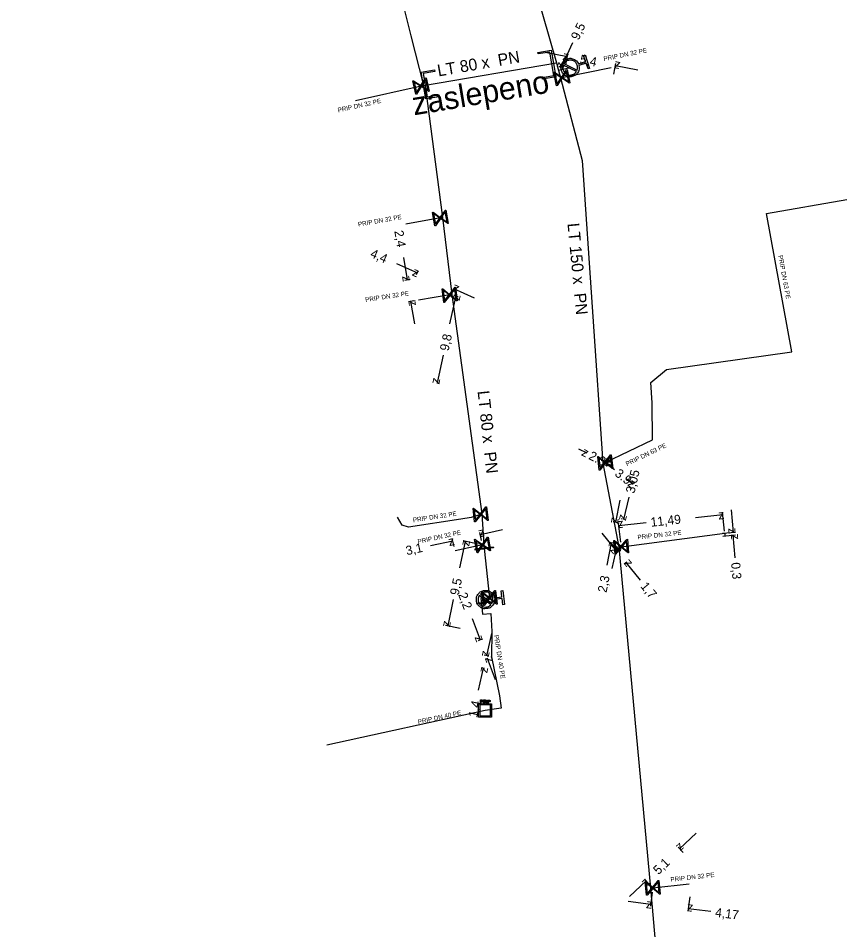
# Model space of a CAD drawing. Extents: x -643842 to -636370, y -1119190 to -1110210.
# Drawn here: x -641790.5 to -641699.2, y -1113025 to -1112924.6 of the extents above; entities that cross this region are included whole.
import ezdxf

# ---------------------------------------------------------------- set-up
doc = ezdxf.new("R2010")
doc.units = 0
for name, color, linetype in [('22', 7, 'Continuous'), ('3', 7, 'Continuous'), ('7', 7, 'Continuous'), ('Default', 7, 'Continuous'), ('Level 10', 7, 'Continuous'), ('Level 16', 7, 'Continuous'), ('Level 18', 7, 'Continuous'), ('Level 20', 7, 'Continuous'), ('Level 21', 7, 'Continuous'), ('Level 23', 7, 'Continuous'), ('Level 33', 7, 'Continuous')]:
    doc.layers.add(name, color=color, linetype=linetype)

msp = doc.modelspace()

# ---------------------------------------------------------------- linework, layer by layer
at = {"layer": '3'}
for points in [[(-641732.78, -1112931.16), (-641731.49, -1112930.94), (-641731.93, -1112928.36), (-641733.22, -1112928.57), (-641733.25, -1112928.39), (-641731.77, -1112928.14), (-641731.27, -1112931.1), (-641732.75, -1112931.35), (-641732.78, -1112931.16)], [(-641744.58, -1112930.5), (-641745.88, -1112930.72), (-641745.44, -1112933.3), (-641744.15, -1112933.08), (-641744.12, -1112933.27), (-641745.59, -1112933.52), (-641746.1, -1112930.56), (-641744.62, -1112930.31), (-641744.58, -1112930.5)]]:
    msp.add_lwpolyline(points, dxfattribs=at)
at = {"layer": 'Default'}
for points in [[(-641728.72, -1112929.83), (-641728.63, -1112930.18), (-641728.8, -1112930.51), (-641728.98, -1112930.88), (-641729.37, -1112931.02), (-641729.77, -1112931.15), (-641730.14, -1112930.97), (-641730.51, -1112930.78), (-641730.64, -1112930.39), (-641730.77, -1112930), (-641730.59, -1112929.63), (-641730.41, -1112929.26), (-641730.02, -1112929.12), (-641729.62, -1112928.99), (-641729.25, -1112929.17), (-641728.92, -1112929.33), (-641728.78, -1112929.66)], [(-641728.93, -1112930.34), (-641728.83, -1112930.08), (-641728.92, -1112929.8), (-641729.03, -1112929.48), (-641729.33, -1112929.34), (-641729.63, -1112929.19), (-641729.95, -1112929.3), (-641730.23, -1112929.39), (-641730.38, -1112929.63)], [(-641730.46, -1112929.79), (-641730.55, -1112930.05), (-641730.46, -1112930.33), (-641730.35, -1112930.65), (-641730.05, -1112930.79), (-641729.75, -1112930.94), (-641729.43, -1112930.83), (-641729.16, -1112930.74), (-641729.01, -1112930.51)], [(-641738.01, -1112988.59), (-641738, -1112988.96), (-641738.23, -1112989.24), (-641738.49, -1112989.56), (-641738.9, -1112989.6), (-641739.32, -1112989.65), (-641739.64, -1112989.39), (-641739.96, -1112989.13), (-641740, -1112988.71), (-641740.05, -1112988.31), (-641739.79, -1112987.98), (-641739.53, -1112987.66), (-641739.12, -1112987.62), (-641738.7, -1112987.57), (-641738.38, -1112987.83), (-641738.09, -1112988.06), (-641738.03, -1112988.41)], [(-641739.7, -1112988.17), (-641739.85, -1112988.41), (-641739.82, -1112988.69), (-641739.78, -1112989.03), (-641739.52, -1112989.24), (-641739.26, -1112989.45), (-641738.92, -1112989.42), (-641738.63, -1112989.38), (-641738.44, -1112989.19)], [(-641738.32, -1112989.05), (-641738.17, -1112988.81), (-641738.2, -1112988.52), (-641738.24, -1112988.18), (-641738.5, -1112987.97), (-641738.76, -1112987.76), (-641739.09, -1112987.8), (-641739.39, -1112987.83), (-641739.58, -1112988.03)], [(-641739.44, -1112999.66), (-641739.4, -1112999.66), (-641739.38, -1112999.67), (-641739.36, -1112999.67), (-641739.34, -1112999.69), (-641739.32, -1112999.7), (-641739.31, -1112999.72), (-641739.3, -1112999.74), (-641739.3, -1112999.77), (-641739.3, -1112999.82), (-641739.33, -1112999.85), (-641739.36, -1112999.88), (-641739.43, -1112999.88)], [(-641739.43, -1112999.84), (-641739.39, -1112999.84), (-641739.37, -1112999.82), (-641739.35, -1112999.8), (-641739.35, -1112999.77), (-641739.35, -1112999.75), (-641739.36, -1112999.73), (-641739.37, -1112999.72), (-641739.39, -1112999.71), (-641739.4, -1112999.71), (-641739.44, -1112999.71)], [(-641739.05, -1112999.95), (-641739.07, -1112999.92), (-641739.08, -1112999.9), (-641739.09, -1112999.88), (-641739.1, -1112999.88), (-641739.11, -1112999.87), (-641739.13, -1112999.87), (-641739.13, -1112999.86), (-641739.15, -1112999.86)], [(-641739.11, -1112999.82), (-641739.07, -1112999.82), (-641739.05, -1112999.82), (-641739.04, -1112999.81), (-641739.03, -1112999.8), (-641739.02, -1112999.78), (-641739.02, -1112999.76), (-641739.02, -1112999.74), (-641739.04, -1112999.72), (-641739.05, -1112999.71), (-641739.09, -1112999.71)], [(-641739.1, -1112999.66), (-641739.05, -1112999.66), (-641739.02, -1112999.67), (-641739, -1112999.68), (-641738.98, -1112999.71), (-641738.97, -1112999.73), (-641738.97, -1112999.76), (-641738.97, -1112999.8), (-641738.99, -1112999.83), (-641739.02, -1112999.85), (-641739.07, -1112999.86), (-641739.05, -1112999.87), (-641739.04, -1112999.88), (-641739.02, -1112999.9), (-641739, -1112999.93)], [(-641738.64, -1112999.67), (-641738.6, -1112999.67), (-641738.58, -1112999.67), (-641738.56, -1112999.67), (-641738.54, -1112999.69), (-641738.52, -1112999.7), (-641738.51, -1112999.72), (-641738.5, -1112999.74), (-641738.5, -1112999.77), (-641738.5, -1112999.82), (-641738.53, -1112999.85), (-641738.56, -1112999.88), (-641738.63, -1112999.88)], [(-641738.63, -1112999.84), (-641738.59, -1112999.84), (-641738.57, -1112999.82), (-641738.55, -1112999.8), (-641738.55, -1112999.77), (-641738.55, -1112999.75), (-641738.56, -1112999.73), (-641738.57, -1112999.72), (-641738.59, -1112999.71), (-641738.6, -1112999.71), (-641738.63, -1112999.71)]]:
    msp.add_open_spline(points, degree=3, dxfattribs=at)
at = {"layer": 'Level 10'}
for points in [[(-641729.43, -1112927.36), (-641730.69, -1112930.06)], [(-641732.46, -1112928.36), (-641730, -1112928.84)], [(-641730.18, -1112929.76), (-641729.95, -1112928.59)], [(-641730.73, -1112930.04), (-641730.92, -1112929.95)], [(-641724.88, -1112930.8), (-641724.66, -1112929.63)], [(-641722.25, -1112930.36), (-641724.7, -1112929.88)], [(-641748.06, -1112950.98), (-641747.64, -1112953.44)], [(-641748.81, -1112951.64), (-641746.52, -1112952.65)], [(-641747.3, -1112953.38), (-641747.88, -1112953.48)], [(-641746.61, -1112952.84), (-641746.42, -1112952.42)], [(-641742.58, -1112954.62), (-641742.4, -1112954.2)], [(-641742.93, -1112958.25), (-641742.26, -1112955.19)], [(-641740.21, -1112955.43), (-641742.5, -1112954.43)], [(-641742.3, -1112955.18), (-641742.02, -1112955.24)], [(-641746.9, -1112955.75), (-641747.48, -1112955.85)], [(-641746.81, -1112958.27), (-641747.23, -1112955.81)], [(-641743.68, -1112961.7), (-641744.35, -1112964.76)], [(-641744.38, -1112964.76), (-641744.1, -1112964.82)], [(-641728.76, -1112972.02), (-641727.87, -1112972.48)], [(-641724.94, -1112973.98), (-641725.83, -1112973.53)], [(-641724.79, -1112974.33), (-641725.83, -1112973.53)], [(-641723.54, -1112975.29), (-641722.74, -1112975.91)], [(-641723.22, -1112977.36), (-641723.8, -1112979.8)], [(-641724.22, -1112977.66), (-641724.69, -1112980.11)], [(-641715.88, -1112979.58), (-641712.89, -1112979.26)], [(-641712.7, -1112981.08), (-641712.92, -1112979.01)], [(-641711.97, -1112978.73), (-641711.75, -1112981.22)], [(-641724.29, -1112980.19), (-641724.94, -1112980.06)], [(-641724.12, -1112982.3), (-641724.35, -1112980.23)], [(-641721.33, -1112980.16), (-641724.32, -1112980.48)], [(-641723.93, -1112979.77), (-641724.04, -1112979.74)], [(-641739.45, -1112982.12), (-641739.64, -1112981.23)], [(-641737.14, -1112980.95), (-641739.58, -1112981.48)], [(-641726.21, -1112981.31), (-641724.62, -1112983.24)], [(-641712.9, -1112981.32), (-641711.5, -1112981.2)], [(-641745.06, -1112982.66), (-641742.61, -1112982.13)], [(-641742.48, -1112982.77), (-641742.67, -1112981.89)], [(-641741.83, -1112985.13), (-641741.21, -1112982.21)], [(-641739.83, -1112982.5), (-641741.46, -1112982.16)], [(-641725.61, -1112984.82), (-641725.13, -1112982.37)], [(-641724.73, -1112982.45), (-641725.38, -1112982.32)], [(-641712.87, -1112981.62), (-641711.48, -1112981.5)], [(-641711.51, -1112984.02), (-641711.73, -1112981.52)], [(-641725.07, -1112985.2), (-641724.5, -1112982.76)], [(-641724.53, -1112983.17), (-641724.81, -1112983.4)], [(-641724.63, -1112982.73), (-641724.74, -1112982.71)], [(-641723.45, -1112984.48), (-641723.73, -1112984.71)], [(-641721.94, -1112986.48), (-641723.53, -1112984.55)], [(-641742.56, -1112988.59), (-641743.17, -1112991.5)], [(-641741.79, -1112991.8), (-641743.42, -1112991.45)], [(-641740.48, -1112990.71), (-641739.59, -1112993.05)], [(-641738.36, -1112992.36), (-641738.91, -1112994.8)], [(-641739.6, -1112993.05), (-641739.82, -1112993.14)], [(-641738.83, -1112994.81), (-641739.15, -1112994.74)], [(-641738.81, -1112995.1), (-641739.03, -1112995.19)], [(-641737.91, -1112997.43), (-641738.8, -1112995.1)], [(-641739.77, -1112998.6), (-641739.22, -1112996.16)], [(-641739.14, -1112996.18), (-641739.46, -1112996.11)], [(-641715.83, -1113014.31), (-641717.64, -1113016.04)], [(-641717.26, -1113016.44), (-641717.81, -1113015.85)], [(-641723.14, -1113021.29), (-641721.33, -1113019.56)], [(-641720.94, -1113019.96), (-641721.5, -1113019.38)], [(-641720.66, -1113020.82), (-641720.85, -1113022.37)], [(-641716.52, -1113021.34), (-641716.72, -1113022.89)], [(-641723.3, -1113021.82), (-641720.82, -1113022.13)], [(-641714.2, -1113022.95), (-641716.69, -1113022.64)]]:
    msp.add_lwpolyline(points, dxfattribs=at)
at = {"layer": 'Level 16'}
for points in [[(-641730.03, -1112930.29), (-641729.72, -1112931.76), (-641729.79, -1112931.77), (-641729.89, -1112931.7), (-641730.6, -1112931.23), (-641731.13, -1112932.05), (-641731.19, -1112932.06), (-641731.5, -1112930.59), (-641731.43, -1112930.58), (-641730.62, -1112931.11), (-641730.16, -1112930.41), (-641730.09, -1112930.3), (-641730.03, -1112930.29)], [(-641745.55, -1112931.2), (-641745.21, -1112932.66), (-641745.28, -1112932.68), (-641745.38, -1112932.61), (-641746.1, -1112932.16), (-641746.61, -1112932.98), (-641746.67, -1112933), (-641747.01, -1112931.54), (-641746.94, -1112931.52), (-641746.12, -1112932.04), (-641745.68, -1112931.33), (-641745.61, -1112931.22), (-641745.55, -1112931.2)], [(-641731.13, -1112931.89), (-641730.67, -1112931.19), (-641731.37, -1112930.73), (-641731.13, -1112931.89)], [(-641730.09, -1112930.46), (-641730.55, -1112931.16), (-641729.85, -1112931.62), (-641730.09, -1112930.46)], [(-641746.62, -1112932.83), (-641746.17, -1112932.11), (-641746.88, -1112931.67), (-641746.62, -1112932.83)], [(-641745.6, -1112931.38), (-641746.05, -1112932.09), (-641745.34, -1112932.53), (-641745.6, -1112931.38)], [(-641743.38, -1112945.74), (-641743.11, -1112947.21), (-641743.17, -1112947.23), (-641743.28, -1112947.15), (-641743.97, -1112946.67), (-641744.52, -1112947.47), (-641744.59, -1112947.48), (-641744.85, -1112946), (-641744.79, -1112945.99), (-641743.99, -1112946.55), (-641743.51, -1112945.86), (-641743.44, -1112945.75), (-641743.38, -1112945.74)], [(-641744.52, -1112947.31), (-641744.04, -1112946.62), (-641744.73, -1112946.14), (-641744.52, -1112947.31)], [(-641743.44, -1112945.91), (-641743.92, -1112946.6), (-641743.23, -1112947.07), (-641743.44, -1112945.91)], [(-641742.31, -1112954.24), (-641742.13, -1112955.73), (-641742.19, -1112955.74), (-641742.29, -1112955.66), (-641742.95, -1112955.14), (-641743.55, -1112955.91), (-641743.61, -1112955.91), (-641743.8, -1112954.43), (-641743.73, -1112954.42), (-641742.97, -1112955.02), (-641742.45, -1112954.36), (-641742.37, -1112954.25), (-641742.31, -1112954.24)], [(-641742.38, -1112954.41), (-641742.9, -1112955.07), (-641742.24, -1112955.59), (-641742.38, -1112954.41)], [(-641743.54, -1112955.75), (-641743.02, -1112955.09), (-641743.68, -1112954.57), (-641743.54, -1112955.75)], [(-641725.18, -1112972.69), (-641724.99, -1112974.18), (-641725.05, -1112974.19), (-641725.15, -1112974.1), (-641725.82, -1112973.59), (-641726.41, -1112974.36), (-641726.48, -1112974.36), (-641726.66, -1112972.88), (-641726.6, -1112972.87), (-641725.83, -1112973.47), (-641725.32, -1112972.8), (-641725.24, -1112972.7), (-641725.18, -1112972.69)], [(-641726.4, -1112974.2), (-641725.89, -1112973.53), (-641726.55, -1112973.02), (-641726.4, -1112974.2)], [(-641725.25, -1112972.86), (-641725.76, -1112973.52), (-641725.1, -1112974.03), (-641725.25, -1112972.86)], [(-641738.89, -1112978.41), (-641738.72, -1112979.9), (-641738.78, -1112979.91), (-641738.88, -1112979.82), (-641739.54, -1112979.3), (-641740.14, -1112980.06), (-641740.21, -1112980.07), (-641740.38, -1112978.58), (-641740.32, -1112978.57), (-641739.56, -1112979.18), (-641739.04, -1112978.52), (-641738.96, -1112978.42), (-641738.89, -1112978.41)], [(-641740.13, -1112979.91), (-641739.61, -1112979.25), (-641740.27, -1112978.73), (-641740.13, -1112979.91)], [(-641738.97, -1112978.58), (-641739.49, -1112979.23), (-641738.83, -1112979.75), (-641738.97, -1112978.58)], [(-641739.95, -1112983.47), (-641740.21, -1112981.99), (-641740.14, -1112981.98), (-641740.04, -1112982.06), (-641739.35, -1112982.54), (-641738.79, -1112981.75), (-641738.73, -1112981.74), (-641738.47, -1112983.22), (-641738.54, -1112983.23), (-641739.33, -1112982.67), (-641739.82, -1112983.35), (-641739.89, -1112983.46), (-641739.95, -1112983.47)], [(-641739.89, -1112983.3), (-641739.4, -1112982.61), (-641740.09, -1112982.13), (-641739.89, -1112983.3)], [(-641738.79, -1112981.9), (-641739.28, -1112982.59), (-641738.59, -1112983.08), (-641738.79, -1112981.9)], [(-641723.39, -1112981.98), (-641723.25, -1112983.48), (-641723.32, -1112983.48), (-641723.42, -1112983.4), (-641724.06, -1112982.86), (-641724.68, -1112983.61), (-641724.75, -1112983.62), (-641724.89, -1112982.12), (-641724.82, -1112982.12), (-641724.07, -1112982.74), (-641723.54, -1112982.09), (-641723.46, -1112981.99), (-641723.39, -1112981.98)], [(-641724.67, -1112983.46), (-641724.13, -1112982.81), (-641724.78, -1112982.27), (-641724.67, -1112983.46)], [(-641723.47, -1112982.15), (-641724.01, -1112982.8), (-641723.36, -1112983.33), (-641723.47, -1112982.15)], [(-641738.15, -1112982.93), (-641740.14, -1112983.16), (-641740.15, -1112983.04), (-641738.16, -1112982.81), (-641738.15, -1112982.93)], [(-641737.91, -1112987.62), (-641737.74, -1112989.11), (-641737.8, -1112989.11), (-641737.9, -1112989.03), (-641738.56, -1112988.51), (-641739.16, -1112989.27), (-641739.23, -1112989.28), (-641739.4, -1112987.79), (-641739.34, -1112987.78), (-641738.58, -1112988.39), (-641738.06, -1112987.73), (-641737.98, -1112987.62), (-641737.91, -1112987.62)], [(-641739.15, -1112989.12), (-641738.63, -1112988.46), (-641739.29, -1112987.93), (-641739.15, -1112989.12)], [(-641737.99, -1112987.78), (-641738.51, -1112988.44), (-641737.85, -1112988.96), (-641737.99, -1112987.78)], [(-641738.31, -1112988.91), (-641739.8, -1112989.07), (-641739.81, -1112988.97), (-641738.32, -1112988.81), (-641738.31, -1112988.91)], [(-641719.92, -1113019.52), (-641719.78, -1113021.02), (-641719.85, -1113021.02), (-641719.95, -1113020.94), (-641720.59, -1113020.4), (-641721.21, -1113021.15), (-641721.28, -1113021.16), (-641721.42, -1113019.66), (-641721.35, -1113019.66), (-641720.6, -1113020.28), (-641720.07, -1113019.63), (-641719.99, -1113019.53), (-641719.92, -1113019.52)], [(-641721.2, -1113021), (-641720.66, -1113020.35), (-641721.31, -1113019.81), (-641721.2, -1113021)], [(-641720, -1113019.69), (-641720.54, -1113020.34), (-641719.89, -1113020.87), (-641720, -1113019.69)]]:
    msp.add_lwpolyline(points, dxfattribs=at)
at = {"layer": 'Level 18'}
for points in [[(-641738.35, -1113000.09), (-641738.35, -1113001.54), (-641739.77, -1113001.54), (-641739.77, -1113000.09), (-641738.35, -1113000.09)], [(-641739.65, -1113000.21), (-641739.65, -1113001.42), (-641738.47, -1113001.42), (-641738.47, -1113000.21), (-641739.65, -1113000.21)], [(-641739.57, -1113000.02), (-641739.57, -1112999.66), (-641739.44, -1112999.66)], [(-641739.43, -1112999.88), (-641739.53, -1112999.88), (-641739.53, -1113000.02), (-641739.57, -1113000.02)], [(-641739.44, -1112999.71), (-641739.53, -1112999.71), (-641739.53, -1112999.84)], [(-641739.53, -1112999.84), (-641739.43, -1112999.84)], [(-641739.25, -1113000.02), (-641739.25, -1112999.66), (-641739.1, -1112999.66)], [(-641739.15, -1112999.86), (-641739.21, -1112999.86), (-641739.21, -1113000.02), (-641739.25, -1113000.02)], [(-641739.09, -1112999.71), (-641739.21, -1112999.71), (-641739.21, -1112999.82)], [(-641739.21, -1112999.82), (-641739.11, -1112999.82)], [(-641739, -1112999.93), (-641738.94, -1113000.02), (-641739, -1113000.02), (-641739.05, -1112999.95)], [(-641738.89, -1113000.03), (-641738.89, -1112999.67), (-641738.84, -1112999.67), (-641738.84, -1113000.03), (-641738.89, -1113000.03)], [(-641738.77, -1113000.03), (-641738.77, -1112999.67), (-641738.64, -1112999.67)], [(-641738.63, -1112999.88), (-641738.73, -1112999.88), (-641738.73, -1113000.03), (-641738.77, -1113000.03)], [(-641738.63, -1112999.71), (-641738.73, -1112999.71), (-641738.73, -1112999.84)], [(-641738.73, -1112999.84), (-641738.63, -1112999.84)]]:
    msp.add_lwpolyline(points, dxfattribs=at)
at = {"layer": 'Level 21'}
for points in [[(-641775.89, -1112776.91), (-641775.79, -1112777.27), (-641775.68, -1112777.62), (-641774.55, -1112782.81), (-641774.16, -1112785.34), (-641766.61, -1112808.82), (-641765.17, -1112813.47), (-641765.17, -1112813.47), (-641762.02, -1112823.88), (-641760.94, -1112827.41), (-641756.13, -1112843.26), (-641752.94, -1112854), (-641748.93, -1112868.28), (-641742.83, -1112889.11), (-641740.99, -1112895.57), (-641737.2, -1112908.69), (-641736.45, -1112911.28), (-641731.2, -1112929.56)], [(-641790.47, -1112781.73), (-641790.27, -1112782.02), (-641786.33, -1112792.79), (-641780.84, -1112808.67), (-641776.2, -1112824.6), (-641770.25, -1112845.33), (-641769.31, -1112848.44), (-641767.72, -1112853.69), (-641762.89, -1112869.73), (-641761.8, -1112873.47), (-641755.3, -1112895.57), (-641752.69, -1112904.82), (-641748.87, -1112919.95), (-641747.22, -1112926.56), (-641745.84, -1112932.04), (-641745.49, -1112933.46)], [(-641745.84, -1112932.04), (-641731.2, -1112929.56)], [(-641731.2, -1112929.56), (-641730.98, -1112930.4), (-641730.77, -1112931.21), (-641728.36, -1112940.3), (-641726.11, -1112973.61), (-641724.32, -1112982.84), (-641720.85, -1113020.38), (-641718.19, -1113050.57), (-641717.52, -1113057.84)], [(-641745.49, -1112933.46), (-641743.74, -1112946.57), (-641742.71, -1112955.04), (-641739.41, -1112979.19), (-641739.18, -1112982.6), (-641739.15, -1112982.99), (-641738.57, -1112988.45)]]:
    msp.add_lwpolyline(points, dxfattribs=at)
at = {"layer": 'Level 23'}
for points in [[(-641729.69, -1112930.08), (-641730.98, -1112930.4)], [(-641730.77, -1112931.21), (-641730.61, -1112931.17), (-641725.19, -1112930.05)], [(-641745.84, -1112932.04), (-641746.11, -1112932.1), (-641753.33, -1112933.71)], [(-641726.11, -1112973.61), (-641725.83, -1112973.53), (-641720.64, -1112971.02), (-641720.67, -1112966.95), (-641720.82, -1112964.73), (-641719.1, -1112963.31), (-641705.29, -1112961.35), (-641708.06, -1112946.12), (-641699.23, -1112944.59)], [(-641743.74, -1112946.57), (-641743.98, -1112946.61), (-641747.8, -1112947.28)], [(-641742.71, -1112955.04), (-641742.96, -1112955.08), (-641746.41, -1112955.67)], [(-641739.41, -1112979.19), (-641739.55, -1112979.24), (-641740.61, -1112979.59), (-641741.72, -1112979.77), (-641747.49, -1112980.65), (-641748.18, -1112980.42), (-641748.7, -1112979.55)], [(-641724.32, -1112982.84), (-641724.07, -1112982.8), (-641723.47, -1112982.72), (-641712.66, -1112981.3), (-641712.64, -1112981.58)], [(-641739.18, -1112982.6), (-641739.34, -1112982.6), (-641742.37, -1112983.26)], [(-641738.57, -1112988.45), (-641739.52, -1112988.51), (-641739.46, -1112989.02), (-641739.33, -1112990.23), (-641738.42, -1112990.15), (-641738.3, -1112992.11), (-641738.34, -1112994.92), (-641737.46, -1112999.19), (-641737.3, -1113000.58), (-641739.06, -1113000.81), (-641756.5, -1113004.65)], [(-641739.46, -1112989.02), (-641739.06, -1112988.94), (-641739.01, -1112988.61)], [(-641720.85, -1113020.38), (-641720.6, -1113020.34), (-641716.6, -1113019.9)]]:
    msp.add_lwpolyline(points, dxfattribs=at)
at = {"layer": 'Level 33'}
for points in [[(-641728.78, -1112929.66), (-641728, -1112929.4), (-641728.23, -1112928.74), (-641728.05, -1112928.68), (-641727.55, -1112930.16), (-641727.72, -1112930.22), (-641727.94, -1112929.57), (-641728.72, -1112929.83)], [(-641729.01, -1112930.51), (-641730.46, -1112929.79)], [(-641730.38, -1112929.63), (-641728.93, -1112930.34)], [(-641738.44, -1112989.19), (-641739.7, -1112988.17)], [(-641739.58, -1112988.03), (-641738.32, -1112989.05)], [(-641738.03, -1112988.41), (-641737.21, -1112988.32), (-641737.29, -1112987.64), (-641737.1, -1112987.62), (-641736.94, -1112989.17), (-641737.12, -1112989.19), (-641737.19, -1112988.51), (-641738.01, -1112988.59)]]:
    msp.add_lwpolyline(points, dxfattribs=at)

# ---------------------------------------------------------------- texts
at = {"layer": '22'}
for s, rotation, p in [('PRIP DN 32 PE', 11.6897, (-641725.96, -1112929.36)), ('PRIP DN 32 PE', 12.5507, (-641755.23, -1112935)), ('PRIP DN 32 PE', 9.9292, (-641753.01, -1112947.57)), ('PRIP DN 63 PE', 280.3374, (-641706.78, -1112950.76)), ('PRIP DN 32 PE', 8.7801, (-641752.22, -1112955.87)), ('PRIP DN 63 PE', 25.791, (-641723.43, -1112973.94)), ('PRIP DN 32 PE', 8.6715, (-641746.97, -1112980.11)), ('PRIP DN 32 PE', 12.21, (-641746.43, -1112982.48)), ('PRIP DN 32 PE', 6.1194, (-641722.25, -1112982)), ('PRIP DN 40 PE', 279.0193, (-641738.08, -1112992.55)), ('PRIP DN 40 PE', 12.408, (-641746.41, -1113002.33)), ('PRIP DN 32 PE', 6.3433, (-641718.62, -1113019.67))]:
    msp.add_text(s, height=0.5, rotation=rotation, dxfattribs=at).set_placement(p)
at = {"layer": '7'}
msp.add_text('zaslepeno', height=2.5, rotation=9.5627, dxfattribs=at).set_placement((-641746.89, -1112935.33))
at = {"layer": 'Level 10'}
for s, rotation, p in [('9,5', 64.9026, (-641728.76, -1112927.12)), ('z', 348.9292, (-641730.59, -1112929.23)), ('5,4', 348.9292, (-641728.69, -1112929.61)), ('z', 244.9026, (-641730.93, -1112929.4)), ('z', 168.9292, (-641724.12, -1112929.48)), ('2,4', 279.6996, (-641749.06, -1112948.07)), ('4,4', 336.2137, (-641751.79, -1112950.88)), ('z', 336.2137, (-641747.18, -1112952.91)), ('z', 279.6996, (-641748.21, -1112953.03)), ('z', 156.2137, (-641741.84, -1112954.17)), ('z', 77.7087, (-641741.88, -1112955.78)), ('z', 99.6996, (-641746.66, -1112956.22)), ('9,8', 77.7087, (-641743.09, -1112961.32)), ('z', 257.7087, (-641744.73, -1112964.17)), ('z', 332.9228, (-641728.54, -1112972.7)), ('2.3', 332.9227, (-641727.74, -1112973.11)), ('z', 142.3204, (-641725.12, -1112973.44)), ('z', 152.9227, (-641725.15, -1112973.31)), ('3.9', 322.3204, (-641724.86, -1112974.91)), ('3,05', 76.7056, (-641722.62, -1112976.99)), ('z', 322.3204, (-641723.44, -1112976)), ('z', 256.7056, (-641724.17, -1112979.19)), ('11,49', 6.1194, (-641720.78, -1112980.6)), ('z', 6.1194, (-641713.34, -1112979.81)), ('z', 259.0431, (-641725.09, -1112979.53)), ('z', 186.1194, (-641723.87, -1112979.93)), ('z', 192.2101, (-641739.2, -1112980.88)), ('z', 274.935, (-641712.29, -1112980.77)), ('z', 94.935, (-641711.18, -1112981.98)), ('3,1', 12.2101, (-641747.68, -1112983.74)), ('z', 12.2101, (-641743, -1112982.73)), ('z', 78.0942, (-641740.83, -1112982.8)), ('z', 79.0431, (-641724.73, -1112982.95)), ('z', 309.5013, (-641725.32, -1112983.17)), ('z', 76.7056, (-641724.13, -1112983.37)), ('z', 129.5013, (-641722.83, -1112984.62)), ('0,3', 274.935, (-641711.97, -1112984.56)), ('9,5', 78.0942, (-641741.97, -1112988.2)), ('2,3', 79.0431, (-641725.69, -1112987.9)), ('1,7', 309.5013, (-641722.01, -1112987.18)), ('2,2', 290.9764, (-641742.04, -1112988.06)), ('z', 258.0942, (-641743.56, -1112990.91)), ('z', 290.9764, (-641740.23, -1112992.76)), ('z', 257.3093, (-641739.29, -1112994.2)), ('z', 110.9764, (-641738.16, -1112995.39)), ('z', 77.3093, (-641738.84, -1112996.76)), ('1,4', 77.3093, (-641739.95, -1113001.67)), ('z', 223.6891, (-641717.62, -1113015.33)), ('5,1', 43.6891, (-641719.97, -1113018.95)), ('z', 43.6891, (-641721.34, -1113020.27)), ('z', 352.8753, (-641721.38, -1113022.56)), ('z', 172.8753, (-641716.13, -1113022.21)), ('4,17', 352.8753, (-641713.77, -1113023.51))]:
    msp.add_text(s, height=1, rotation=rotation, dxfattribs=at).set_placement(p)
at = {"layer": 'Level 20'}
for s, rotation, p in [('LT 80 x  PN ', 9.8756, (-641744.2, -1112931.05)), ('LT 150 x  PN ', 275.4418, (-641729.99, -1112947.23)), ('LT 80 x  PN ', 276.1392, (-641739.89, -1112965.68))]:
    msp.add_text(s, height=1.3, rotation=rotation, dxfattribs=at).set_placement(p)

doc.saveas('drawing.dxf')
